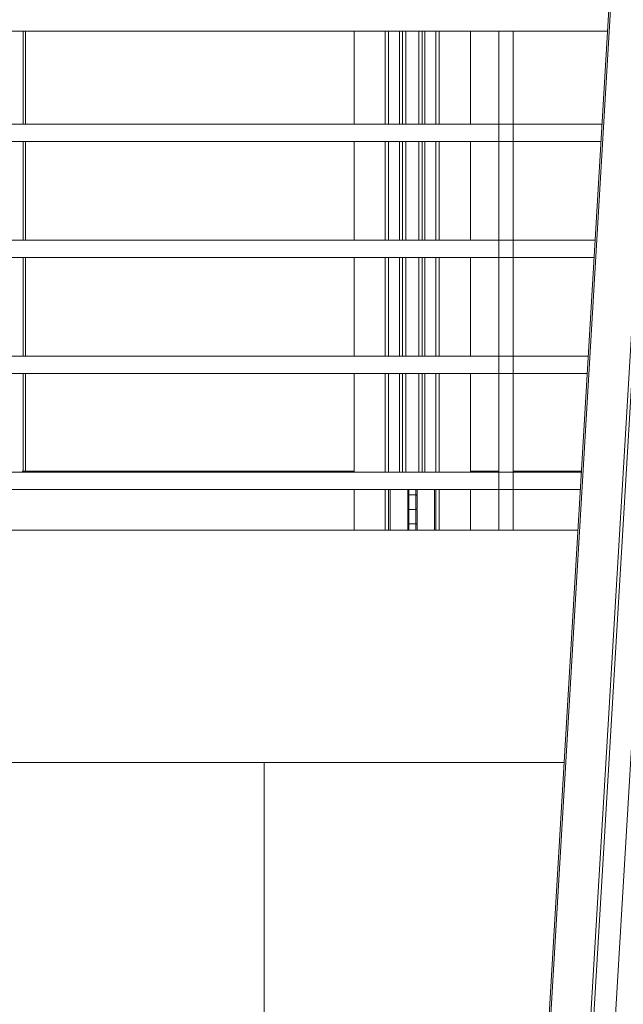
# Model space of a CAD drawing. Header units: inches. Extents: x 424 to 2043, y -237 to 445.
# Tile 827 of 965: x 866.44 to 867.48, y 227.88 to 229.58. Entities that reach past the tile are written whole.
import ezdxf

# ---------------------------------------------------------------- set-up
doc = ezdxf.new("R2010")
doc.units = ezdxf.units.IN
doc.header["$MEASUREMENT"] = 0
for name, color, linetype, lineweight in [('A-DOOR', 31, 'Continuous', 9), ('A-FLOR', 192, 'Continuous', 9), ('A-FLOR-HRAL', 11, 'Continuous', 9), ('A-GENM', 13, 'Continuous', 9), ('A-WALL', 113, 'Continuous', 9)]:
    doc.layers.add(name, color=color, linetype=linetype, lineweight=lineweight)

# ---------------------------------------------------------------- blocks, each defined once
blk = doc.blocks.new('Escalator - Escalator-198091-Section 1')
at = {"layer": 'A-GENM'}
for p, q in [((-109.6594, 10.6282), (-109.4113, 14.8049)), ((-109.5909, 10.6197), (-109.3422, 14.8049)), ((-109.4147, 14.7984), (-109.6625, 10.6282)), ((-109.587, 10.5964), (-109.3383, 14.7816)), ((-109.3404, 14.1212), (-109.5892, 9.936))]:
    blk.add_line(p, q, dxfattribs=at)
blk = doc.blocks.new('Railing - 25mm-V17-Section 1')
at = {"layer": 'A-FLOR-HRAL'}
for p, q in [((-111.9179, 6.46), (-111.9179, 5.6)), ((-111.906, 6.46), (-111.9179, 6.46)), ((-111.893, 6.46), (-111.906, 6.46)), ((-111.8929, 5.6), (-111.8929, 6.46))]:
    blk.add_line(p, q, dxfattribs=at)
blk = doc.blocks.new('Railing - Railing-202422-Section 1')
at = {"layer": 'A-FLOR-HRAL'}
for p, q in [((-120.33, 14.46), (-109.4346, 14.46)), ((-109.4441, 14.3), (-120.33, 14.3)), ((-120.33, 14.27), (-109.4459, 14.27)), ((-109.456, 14.1), (-120.33, 14.1)), ((-120.33, 14.07), (-109.4578, 14.07)), ((-109.4678, 13.9), (-120.33, 13.9)), ((-120.33, 13.87), (-109.4696, 13.87)), ((-109.4797, 13.7), (-120.3302, 13.7)), ((-120.3301, 13.67), (-109.4815, 13.67))]:
    blk.add_line(p, q, dxfattribs=at)
blk.add_blockref('Railing - 25mm-V17-Section 1', (2.2958, 8))
blk = doc.blocks.new('5-panel_Bi-fold_external_door_10806 - Type 1-V72-Section 1')
at = {"layer": 'A-DOOR'}
for p, q in [((-110.441, 14.46), (-110.441, 14.3)), ((-110.4375, 14.46), (-110.4375, 14.3)), ((-109.8712, 14.3), (-109.8712, 14.46)), ((-109.8179, 14.3), (-109.8179, 14.46)), ((-109.8122, 14.46), (-109.8122, 14.3)), ((-109.7928, 14.3), (-109.7928, 14.46)), ((-109.7879, 14.3), (-109.7879, 14.46)), ((-109.7822, 14.3), (-109.7822, 14.46)), ((-109.7598, 14.46), (-109.7598, 14.3)), ((-109.7542, 14.46), (-109.7542, 14.3)), ((-109.7492, 14.46), (-109.7492, 14.3)), ((-109.7304, 14.3), (-109.7304, 14.46)), ((-109.7248, 14.46), (-109.7248, 14.3)), ((-109.6705, 14.46), (-109.6705, 14.3)), ((-110.441, 14.27), (-110.441, 14.1)), ((-110.4375, 14.27), (-110.4375, 14.1)), ((-109.8712, 14.1), (-109.8712, 14.27)), ((-109.8179, 14.1), (-109.8179, 14.27)), ((-109.8122, 14.27), (-109.8122, 14.1)), ((-109.7928, 14.1), (-109.7928, 14.27)), ((-109.7879, 14.1), (-109.7879, 14.27)), ((-109.7822, 14.1), (-109.7822, 14.27)), ((-109.7598, 14.27), (-109.7598, 14.1)), ((-109.7542, 14.27), (-109.7542, 14.1)), ((-109.7492, 14.27), (-109.7492, 14.1)), ((-109.7304, 14.1), (-109.7304, 14.27)), ((-109.7248, 14.27), (-109.7248, 14.1)), ((-109.6705, 14.27), (-109.6705, 14.1)), ((-110.441, 14.07), (-110.441, 13.9)), ((-110.4375, 14.07), (-110.4375, 13.9)), ((-109.8712, 13.9), (-109.8712, 14.07)), ((-109.8179, 13.9), (-109.8179, 14.07)), ((-109.8122, 14.07), (-109.8122, 13.9)), ((-109.7928, 13.9), (-109.7928, 14.07)), ((-109.7879, 13.9), (-109.7879, 14.07)), ((-109.7822, 13.9), (-109.7822, 14.07)), ((-109.7598, 14.07), (-109.7598, 13.9)), ((-109.7542, 14.07), (-109.7542, 13.9)), ((-109.7492, 14.07), (-109.7492, 13.9)), ((-109.7304, 13.9), (-109.7304, 14.07)), ((-109.7248, 14.07), (-109.7248, 13.9)), ((-109.6705, 14.07), (-109.6705, 13.9)), ((-110.441, 13.87), (-110.441, 13.7018)), ((-110.4375, 13.87), (-110.4375, 13.7018)), ((-109.8712, 13.7), (-109.8712, 13.87)), ((-109.8179, 13.7), (-109.8179, 13.87)), ((-109.8122, 13.87), (-109.8122, 13.7)), ((-109.7928, 13.7), (-109.7928, 13.87)), ((-109.7879, 13.7), (-109.7879, 13.87)), ((-109.7822, 13.7), (-109.7822, 13.87)), ((-109.7598, 13.87), (-109.7598, 13.7)), ((-109.7542, 13.87), (-109.7542, 13.7)), ((-109.7492, 13.87), (-109.7492, 13.7)), ((-109.7304, 13.7), (-109.7304, 13.87)), ((-109.7248, 13.87), (-109.7248, 13.7)), ((-109.6705, 13.87), (-109.6705, 13.7)), ((-110.4429, 13.7), (-110.4416, 13.7018)), ((-110.4416, 13.7018), (-109.8712, 13.7018)), ((-109.6705, 13.7018), (-109.6221, 13.7018)), ((-109.5974, 13.7018), (-109.4796, 13.7018)), ((-109.8712, 13.6), (-109.8712, 13.67)), ((-109.8179, 13.6), (-109.8179, 13.67)), ((-109.8122, 13.67), (-109.8122, 13.6)), ((-109.8093, 13.6), (-109.8093, 13.67)), ((-109.7789, 13.67), (-109.7789, 13.662)), ((-109.7768, 13.67), (-109.7768, 13.6)), ((-109.7651, 13.6), (-109.7651, 13.67)), ((-109.7629, 13.662), (-109.7629, 13.67)), ((-109.733, 13.67), (-109.733, 13.6)), ((-109.7304, 13.6), (-109.7304, 13.67)), ((-109.7248, 13.67), (-109.7248, 13.6)), ((-109.6705, 13.67), (-109.6705, 13.6)), ((-109.7789, 13.66), (-109.7789, 13.637)), ((-109.771, 13.661), (-109.7769, 13.661)), ((-109.7769, 13.661), (-109.7709, 13.661)), ((-109.7659, 13.661), (-109.771, 13.661)), ((-109.7709, 13.661), (-109.765, 13.661)), ((-109.7629, 13.637), (-109.7629, 13.66)), ((-109.7789, 13.635), (-109.7789, 13.612)), ((-109.771, 13.636), (-109.7769, 13.636)), ((-109.7769, 13.636), (-109.7709, 13.636)), ((-109.7659, 13.636), (-109.771, 13.636)), ((-109.7709, 13.636), (-109.765, 13.636)), ((-109.7629, 13.612), (-109.7629, 13.635)), ((-109.771, 13.611), (-109.7769, 13.611)), ((-109.7769, 13.611), (-109.7709, 13.611)), ((-109.7659, 13.611), (-109.771, 13.611)), ((-109.7709, 13.611), (-109.765, 13.611)), ((-109.7789, 13.61), (-109.7789, 13.6)), ((-109.7629, 13.6), (-109.7629, 13.61))]:
    blk.add_line(p, q, dxfattribs=at)
at = {"layer": 'A-DOOR', "flags": 128}
for points in [[(-109.7779, 13.661), (-109.778, 13.661), (-109.778, 13.661), (-109.778, 13.661), (-109.7781, 13.661), (-109.7781, 13.661), (-109.7782, 13.661), (-109.7782, 13.661), (-109.7782, 13.6611), (-109.7783, 13.6611), (-109.7783, 13.6611), (-109.7783, 13.6611), (-109.7784, 13.6611), (-109.7784, 13.6611), (-109.7784, 13.6612), (-109.7785, 13.6612), (-109.7785, 13.6612), (-109.7785, 13.6612), (-109.7786, 13.6612), (-109.7786, 13.6613), (-109.7786, 13.6613), (-109.7787, 13.6613), (-109.7787, 13.6614), (-109.7787, 13.6614), (-109.7787, 13.6614), (-109.7788, 13.6615), (-109.7788, 13.6615), (-109.7788, 13.6615), (-109.7788, 13.6616), (-109.7788, 13.6616), (-109.7788, 13.6616), (-109.7789, 13.6617), (-109.7789, 13.6617), (-109.7789, 13.6618), (-109.7789, 13.6618), (-109.7789, 13.6618), (-109.7789, 13.6619), (-109.7789, 13.6619), (-109.7789, 13.6619), (-109.7789, 13.662), (-109.7789, 13.662)], [(-109.7629, 13.662), (-109.7629, 13.662), (-109.7629, 13.6619), (-109.7629, 13.6619), (-109.7629, 13.6618), (-109.7629, 13.6618), (-109.7629, 13.6618), (-109.763, 13.6617), (-109.763, 13.6617), (-109.763, 13.6616), (-109.763, 13.6616), (-109.763, 13.6616), (-109.763, 13.6615), (-109.763, 13.6615), (-109.7631, 13.6615), (-109.7631, 13.6614), (-109.7631, 13.6614), (-109.7631, 13.6614), (-109.7632, 13.6613), (-109.7632, 13.6613), (-109.7632, 13.6613), (-109.7632, 13.6613), (-109.7633, 13.6612), (-109.7633, 13.6612), (-109.7633, 13.6612), (-109.7634, 13.6612), (-109.7634, 13.6611), (-109.7634, 13.6611), (-109.7635, 13.6611), (-109.7635, 13.6611), (-109.7636, 13.6611), (-109.7636, 13.6611), (-109.7636, 13.661), (-109.7637, 13.661), (-109.7637, 13.661), (-109.7637, 13.661), (-109.7638, 13.661), (-109.7638, 13.661), (-109.7639, 13.661), (-109.7639, 13.661), (-109.7639, 13.661)], [(-109.7789, 13.66), (-109.7789, 13.66), (-109.7789, 13.6601), (-109.7789, 13.6601), (-109.7789, 13.6602), (-109.7789, 13.6602), (-109.7789, 13.6602), (-109.7789, 13.6603), (-109.7789, 13.6603), (-109.7789, 13.6604), (-109.7788, 13.6604), (-109.7788, 13.6604), (-109.7788, 13.6605), (-109.7788, 13.6605), (-109.7788, 13.6605), (-109.7787, 13.6606), (-109.7787, 13.6606), (-109.7787, 13.6606), (-109.7787, 13.6607), (-109.7786, 13.6607), (-109.7786, 13.6607), (-109.7786, 13.6607), (-109.7786, 13.6608), (-109.7785, 13.6608), (-109.7785, 13.6608), (-109.7785, 13.6608), (-109.7784, 13.6609), (-109.7784, 13.6609), (-109.7784, 13.6609), (-109.7783, 13.6609), (-109.7783, 13.6609), (-109.7782, 13.6609), (-109.7782, 13.661), (-109.7782, 13.661), (-109.7781, 13.661), (-109.7781, 13.661), (-109.778, 13.661), (-109.778, 13.661), (-109.778, 13.661), (-109.7779, 13.661), (-109.7779, 13.661)], [(-109.771, 13.661), (-109.7713, 13.661), (-109.7715, 13.661), (-109.7718, 13.661), (-109.7721, 13.661), (-109.7724, 13.661), (-109.7726, 13.661), (-109.7729, 13.661), (-109.7732, 13.661), (-109.7734, 13.661), (-109.7737, 13.661), (-109.774, 13.661), (-109.7742, 13.661), (-109.7744, 13.661), (-109.7747, 13.661), (-109.7749, 13.661), (-109.7751, 13.661), (-109.7754, 13.661), (-109.7756, 13.661), (-109.7758, 13.661), (-109.776, 13.661), (-109.7762, 13.661), (-109.7763, 13.661), (-109.7765, 13.661), (-109.7767, 13.661), (-109.7768, 13.661), (-109.777, 13.661), (-109.7771, 13.661), (-109.7772, 13.661), (-109.7774, 13.661), (-109.7775, 13.661), (-109.7776, 13.661), (-109.7776, 13.661), (-109.7777, 13.661), (-109.7778, 13.661), (-109.7778, 13.661), (-109.7779, 13.661), (-109.7779, 13.661), (-109.7779, 13.661), (-109.7779, 13.661)], [(-109.7779, 13.661), (-109.7779, 13.661), (-109.7779, 13.661), (-109.7779, 13.661), (-109.7778, 13.661), (-109.7778, 13.661), (-109.7777, 13.661), (-109.7776, 13.661), (-109.7776, 13.661), (-109.7775, 13.661), (-109.7774, 13.661), (-109.7772, 13.661), (-109.7771, 13.661), (-109.777, 13.661), (-109.7768, 13.661), (-109.7767, 13.661), (-109.7765, 13.661), (-109.7764, 13.661), (-109.7762, 13.661), (-109.776, 13.661), (-109.7758, 13.661), (-109.7756, 13.661), (-109.7754, 13.661), (-109.7752, 13.661), (-109.7749, 13.661), (-109.7747, 13.661), (-109.7745, 13.661), (-109.7742, 13.661), (-109.774, 13.661), (-109.7737, 13.661), (-109.7735, 13.661), (-109.7732, 13.661), (-109.7729, 13.661), (-109.7727, 13.661), (-109.7724, 13.661), (-109.7721, 13.661), (-109.7718, 13.661), (-109.7715, 13.661), (-109.7713, 13.661), (-109.771, 13.661), (-109.7709, 13.661)], [(-109.7709, 13.661), (-109.7711, 13.661), (-109.7714, 13.661), (-109.7717, 13.661), (-109.772, 13.661), (-109.7722, 13.661), (-109.7725, 13.661), (-109.7728, 13.661), (-109.7731, 13.661), (-109.7733, 13.661), (-109.7736, 13.661), (-109.7738, 13.661), (-109.7741, 13.661), (-109.7743, 13.661), (-109.7746, 13.661), (-109.7748, 13.661), (-109.775, 13.661), (-109.7753, 13.661), (-109.7755, 13.661), (-109.7757, 13.661), (-109.7759, 13.661), (-109.7761, 13.661), (-109.7763, 13.661), (-109.7764, 13.661), (-109.7766, 13.661), (-109.7768, 13.661), (-109.7769, 13.661), (-109.7771, 13.661), (-109.7772, 13.661), (-109.7773, 13.661), (-109.7774, 13.661), (-109.7775, 13.661), (-109.7776, 13.661), (-109.7777, 13.661), (-109.7777, 13.661), (-109.7778, 13.661), (-109.7778, 13.661), (-109.7779, 13.661), (-109.7779, 13.661), (-109.7779, 13.661)], [(-109.7779, 13.661), (-109.7779, 13.661), (-109.7779, 13.661), (-109.7779, 13.661), (-109.7778, 13.661), (-109.7778, 13.661), (-109.7777, 13.661), (-109.7776, 13.661), (-109.7776, 13.661), (-109.7775, 13.661), (-109.7774, 13.661), (-109.7772, 13.661), (-109.7771, 13.661), (-109.777, 13.661), (-109.7768, 13.661), (-109.7767, 13.661), (-109.7765, 13.661), (-109.7764, 13.661), (-109.7762, 13.661), (-109.776, 13.661), (-109.7758, 13.661), (-109.7756, 13.661), (-109.7754, 13.661), (-109.7752, 13.661), (-109.7749, 13.661), (-109.7747, 13.661), (-109.7745, 13.661), (-109.7742, 13.661), (-109.774, 13.661), (-109.7737, 13.661), (-109.7735, 13.661), (-109.7732, 13.661), (-109.7729, 13.661), (-109.7727, 13.661), (-109.7724, 13.661), (-109.7721, 13.661), (-109.7718, 13.661), (-109.7715, 13.661), (-109.7713, 13.661), (-109.771, 13.661), (-109.771, 13.661)], [(-109.7639, 13.661), (-109.7639, 13.661), (-109.7639, 13.661), (-109.764, 13.661), (-109.764, 13.661), (-109.7641, 13.661), (-109.7641, 13.661), (-109.7642, 13.661), (-109.7643, 13.661), (-109.7644, 13.661), (-109.7645, 13.661), (-109.7646, 13.661), (-109.7647, 13.661), (-109.7648, 13.661), (-109.765, 13.661), (-109.7651, 13.661), (-109.7653, 13.661), (-109.7655, 13.661), (-109.7657, 13.661), (-109.7658, 13.661), (-109.766, 13.661), (-109.7662, 13.661), (-109.7665, 13.661), (-109.7667, 13.661), (-109.7669, 13.661), (-109.7671, 13.661), (-109.7674, 13.661), (-109.7676, 13.661), (-109.7679, 13.661), (-109.7681, 13.661), (-109.7684, 13.661), (-109.7686, 13.661), (-109.7689, 13.661), (-109.7692, 13.661), (-109.7694, 13.661), (-109.7697, 13.661), (-109.77, 13.661), (-109.7703, 13.661), (-109.7706, 13.661), (-109.7708, 13.661), (-109.771, 13.661)], [(-109.771, 13.661), (-109.7707, 13.661), (-109.7704, 13.661), (-109.7701, 13.661), (-109.7699, 13.661), (-109.7696, 13.661), (-109.7693, 13.661), (-109.769, 13.661), (-109.7688, 13.661), (-109.7685, 13.661), (-109.7682, 13.661), (-109.768, 13.661), (-109.7677, 13.661), (-109.7675, 13.661), (-109.7672, 13.661), (-109.767, 13.661), (-109.7668, 13.661), (-109.7666, 13.661), (-109.7663, 13.661), (-109.7661, 13.661), (-109.7659, 13.661), (-109.7657, 13.661), (-109.7656, 13.661), (-109.7654, 13.661), (-109.7652, 13.661), (-109.7651, 13.661), (-109.7649, 13.661), (-109.7648, 13.661), (-109.7646, 13.661), (-109.7645, 13.661), (-109.7644, 13.661), (-109.7643, 13.661), (-109.7642, 13.661), (-109.7641, 13.661), (-109.7641, 13.661), (-109.764, 13.661), (-109.764, 13.661), (-109.7639, 13.661), (-109.7639, 13.661), (-109.7639, 13.661)], [(-109.7709, 13.661), (-109.7706, 13.661), (-109.7703, 13.661), (-109.77, 13.661), (-109.7697, 13.661), (-109.7695, 13.661), (-109.7692, 13.661), (-109.7689, 13.661), (-109.7687, 13.661), (-109.7684, 13.661), (-109.7681, 13.661), (-109.7679, 13.661), (-109.7676, 13.661), (-109.7674, 13.661), (-109.7671, 13.661), (-109.7669, 13.661), (-109.7667, 13.661), (-109.7665, 13.661), (-109.7663, 13.661), (-109.766, 13.661), (-109.7659, 13.661), (-109.7657, 13.661), (-109.7655, 13.661), (-109.7653, 13.661), (-109.7651, 13.661)], [(-109.7651, 13.661), (-109.7653, 13.661), (-109.7655, 13.661), (-109.7657, 13.661), (-109.7658, 13.661), (-109.766, 13.661), (-109.7662, 13.661), (-109.7665, 13.661), (-109.7667, 13.661), (-109.7669, 13.661), (-109.7671, 13.661), (-109.7674, 13.661), (-109.7676, 13.661), (-109.7679, 13.661), (-109.7681, 13.661), (-109.7684, 13.661), (-109.7686, 13.661), (-109.7689, 13.661), (-109.7692, 13.661), (-109.7694, 13.661), (-109.7697, 13.661), (-109.77, 13.661), (-109.7703, 13.661), (-109.7706, 13.661), (-109.7708, 13.661), (-109.7709, 13.661)], [(-109.765, 13.661), (-109.7648, 13.661), (-109.7647, 13.661), (-109.7646, 13.661), (-109.7645, 13.661), (-109.7644, 13.661), (-109.7643, 13.661), (-109.7642, 13.661), (-109.7641, 13.661), (-109.7641, 13.661), (-109.764, 13.661), (-109.764, 13.661), (-109.7639, 13.661), (-109.7639, 13.661), (-109.7639, 13.661)], [(-109.7639, 13.661), (-109.7639, 13.661), (-109.7639, 13.661), (-109.764, 13.661), (-109.764, 13.661), (-109.7641, 13.661), (-109.7641, 13.661), (-109.7642, 13.661), (-109.7643, 13.661), (-109.7644, 13.661), (-109.7645, 13.661), (-109.7646, 13.661), (-109.7647, 13.661), (-109.7648, 13.661), (-109.765, 13.661)], [(-109.7639, 13.661), (-109.7639, 13.661), (-109.7638, 13.661), (-109.7638, 13.661), (-109.7638, 13.661), (-109.7637, 13.661), (-109.7637, 13.661), (-109.7636, 13.661), (-109.7636, 13.6609), (-109.7636, 13.6609), (-109.7635, 13.6609), (-109.7635, 13.6609), (-109.7635, 13.6609), (-109.7634, 13.6609), (-109.7634, 13.6608), (-109.7633, 13.6608), (-109.7633, 13.6608), (-109.7633, 13.6608), (-109.7633, 13.6608), (-109.7632, 13.6607), (-109.7632, 13.6607), (-109.7632, 13.6607), (-109.7631, 13.6606), (-109.7631, 13.6606), (-109.7631, 13.6606), (-109.7631, 13.6605), (-109.7631, 13.6605), (-109.763, 13.6605), (-109.763, 13.6604), (-109.763, 13.6604), (-109.763, 13.6604), (-109.763, 13.6603), (-109.763, 13.6603), (-109.7629, 13.6602), (-109.7629, 13.6602), (-109.7629, 13.6602), (-109.7629, 13.6601), (-109.7629, 13.6601), (-109.7629, 13.6601), (-109.7629, 13.66), (-109.7629, 13.66)], [(-109.7779, 13.636), (-109.778, 13.636), (-109.778, 13.636), (-109.778, 13.636), (-109.7781, 13.636), (-109.7781, 13.636), (-109.7782, 13.636), (-109.7782, 13.636), (-109.7782, 13.6361), (-109.7783, 13.6361), (-109.7783, 13.6361), (-109.7783, 13.6361), (-109.7784, 13.6361), (-109.7784, 13.6361), (-109.7784, 13.6362), (-109.7785, 13.6362), (-109.7785, 13.6362), (-109.7785, 13.6362), (-109.7786, 13.6362), (-109.7786, 13.6363), (-109.7786, 13.6363), (-109.7787, 13.6363), (-109.7787, 13.6364), (-109.7787, 13.6364), (-109.7787, 13.6364), (-109.7788, 13.6365), (-109.7788, 13.6365), (-109.7788, 13.6365), (-109.7788, 13.6366), (-109.7788, 13.6366), (-109.7788, 13.6366), (-109.7789, 13.6367), (-109.7789, 13.6367), (-109.7789, 13.6368), (-109.7789, 13.6368), (-109.7789, 13.6368), (-109.7789, 13.6369), (-109.7789, 13.6369), (-109.7789, 13.6369), (-109.7789, 13.637), (-109.7789, 13.637)], [(-109.7789, 13.635), (-109.7789, 13.635), (-109.7789, 13.6351), (-109.7789, 13.6351), (-109.7789, 13.6352), (-109.7789, 13.6352), (-109.7789, 13.6352), (-109.7789, 13.6353), (-109.7789, 13.6353), (-109.7789, 13.6354), (-109.7788, 13.6354), (-109.7788, 13.6354), (-109.7788, 13.6355), (-109.7788, 13.6355), (-109.7788, 13.6355), (-109.7787, 13.6356), (-109.7787, 13.6356), (-109.7787, 13.6356), (-109.7787, 13.6357), (-109.7786, 13.6357), (-109.7786, 13.6357), (-109.7786, 13.6357), (-109.7786, 13.6358), (-109.7785, 13.6358), (-109.7785, 13.6358), (-109.7785, 13.6358), (-109.7784, 13.6359), (-109.7784, 13.6359), (-109.7784, 13.6359), (-109.7783, 13.6359), (-109.7783, 13.6359), (-109.7782, 13.6359), (-109.7782, 13.636), (-109.7782, 13.636), (-109.7781, 13.636), (-109.7781, 13.636), (-109.778, 13.636), (-109.778, 13.636), (-109.778, 13.636), (-109.7779, 13.636), (-109.7779, 13.636)], [(-109.771, 13.636), (-109.7713, 13.636), (-109.7715, 13.636), (-109.7718, 13.636), (-109.7721, 13.636), (-109.7724, 13.636), (-109.7726, 13.636), (-109.7729, 13.636), (-109.7732, 13.636), (-109.7734, 13.636), (-109.7737, 13.636), (-109.774, 13.636), (-109.7742, 13.636), (-109.7744, 13.636), (-109.7747, 13.636), (-109.7749, 13.636), (-109.7751, 13.636), (-109.7754, 13.636), (-109.7756, 13.636), (-109.7758, 13.636), (-109.776, 13.636), (-109.7762, 13.636), (-109.7763, 13.636), (-109.7765, 13.636), (-109.7767, 13.636), (-109.7768, 13.636), (-109.777, 13.636), (-109.7771, 13.636), (-109.7772, 13.636), (-109.7774, 13.636), (-109.7775, 13.636), (-109.7776, 13.636), (-109.7776, 13.636), (-109.7777, 13.636), (-109.7778, 13.636), (-109.7778, 13.636), (-109.7779, 13.636), (-109.7779, 13.636), (-109.7779, 13.636), (-109.7779, 13.636)], [(-109.7779, 13.636), (-109.7779, 13.636), (-109.7779, 13.636), (-109.7779, 13.636), (-109.7778, 13.636), (-109.7778, 13.636), (-109.7777, 13.636), (-109.7776, 13.636), (-109.7776, 13.636), (-109.7775, 13.636), (-109.7774, 13.636), (-109.7772, 13.636), (-109.7771, 13.636), (-109.777, 13.636), (-109.7768, 13.636), (-109.7767, 13.636), (-109.7765, 13.636), (-109.7764, 13.636), (-109.7762, 13.636), (-109.776, 13.636), (-109.7758, 13.636), (-109.7756, 13.636), (-109.7754, 13.636), (-109.7752, 13.636), (-109.7749, 13.636), (-109.7747, 13.636), (-109.7745, 13.636), (-109.7742, 13.636), (-109.774, 13.636), (-109.7737, 13.636), (-109.7735, 13.636), (-109.7732, 13.636), (-109.7729, 13.636), (-109.7727, 13.636), (-109.7724, 13.636), (-109.7721, 13.636), (-109.7718, 13.636), (-109.7715, 13.636), (-109.7713, 13.636), (-109.771, 13.636), (-109.7709, 13.636)], [(-109.7709, 13.636), (-109.7711, 13.636), (-109.7714, 13.636), (-109.7717, 13.636), (-109.772, 13.636), (-109.7722, 13.636), (-109.7725, 13.636), (-109.7728, 13.636), (-109.7731, 13.636), (-109.7733, 13.636), (-109.7736, 13.636), (-109.7738, 13.636), (-109.7741, 13.636), (-109.7743, 13.636), (-109.7746, 13.636), (-109.7748, 13.636), (-109.775, 13.636), (-109.7753, 13.636), (-109.7755, 13.636), (-109.7757, 13.636), (-109.7759, 13.636), (-109.7761, 13.636), (-109.7763, 13.636), (-109.7764, 13.636), (-109.7766, 13.636), (-109.7768, 13.636), (-109.7769, 13.636), (-109.7771, 13.636), (-109.7772, 13.636), (-109.7773, 13.636), (-109.7774, 13.636), (-109.7775, 13.636), (-109.7776, 13.636), (-109.7777, 13.636), (-109.7777, 13.636), (-109.7778, 13.636), (-109.7778, 13.636), (-109.7779, 13.636), (-109.7779, 13.636), (-109.7779, 13.636)], [(-109.7779, 13.636), (-109.7779, 13.636), (-109.7779, 13.636), (-109.7779, 13.636), (-109.7778, 13.636), (-109.7778, 13.636), (-109.7777, 13.636), (-109.7776, 13.636), (-109.7776, 13.636), (-109.7775, 13.636), (-109.7774, 13.636), (-109.7772, 13.636), (-109.7771, 13.636), (-109.777, 13.636), (-109.7768, 13.636), (-109.7767, 13.636), (-109.7765, 13.636), (-109.7764, 13.636), (-109.7762, 13.636), (-109.776, 13.636), (-109.7758, 13.636), (-109.7756, 13.636), (-109.7754, 13.636), (-109.7752, 13.636), (-109.7749, 13.636), (-109.7747, 13.636), (-109.7745, 13.636), (-109.7742, 13.636), (-109.774, 13.636), (-109.7737, 13.636), (-109.7735, 13.636), (-109.7732, 13.636), (-109.7729, 13.636), (-109.7727, 13.636), (-109.7724, 13.636), (-109.7721, 13.636), (-109.7718, 13.636), (-109.7715, 13.636), (-109.7713, 13.636), (-109.771, 13.636), (-109.771, 13.636)], [(-109.7639, 13.636), (-109.7639, 13.636), (-109.7639, 13.636), (-109.764, 13.636), (-109.764, 13.636), (-109.7641, 13.636), (-109.7641, 13.636), (-109.7642, 13.636), (-109.7643, 13.636), (-109.7644, 13.636), (-109.7645, 13.636), (-109.7646, 13.636), (-109.7647, 13.636), (-109.7648, 13.636), (-109.765, 13.636), (-109.7651, 13.636), (-109.7653, 13.636), (-109.7655, 13.636), (-109.7657, 13.636), (-109.7658, 13.636), (-109.766, 13.636), (-109.7662, 13.636), (-109.7665, 13.636), (-109.7667, 13.636), (-109.7669, 13.636), (-109.7671, 13.636), (-109.7674, 13.636), (-109.7676, 13.636), (-109.7679, 13.636), (-109.7681, 13.636), (-109.7684, 13.636), (-109.7686, 13.636), (-109.7689, 13.636), (-109.7692, 13.636), (-109.7694, 13.636), (-109.7697, 13.636), (-109.77, 13.636), (-109.7703, 13.636), (-109.7706, 13.636), (-109.7708, 13.636), (-109.771, 13.636)], [(-109.771, 13.636), (-109.7707, 13.636), (-109.7704, 13.636), (-109.7701, 13.636), (-109.7699, 13.636), (-109.7696, 13.636), (-109.7693, 13.636), (-109.769, 13.636), (-109.7688, 13.636), (-109.7685, 13.636), (-109.7682, 13.636), (-109.768, 13.636), (-109.7677, 13.636), (-109.7675, 13.636), (-109.7672, 13.636), (-109.767, 13.636), (-109.7668, 13.636), (-109.7666, 13.636), (-109.7663, 13.636), (-109.7661, 13.636), (-109.7659, 13.636), (-109.7657, 13.636), (-109.7656, 13.636), (-109.7654, 13.636), (-109.7652, 13.636), (-109.7651, 13.636), (-109.7649, 13.636), (-109.7648, 13.636), (-109.7646, 13.636), (-109.7645, 13.636), (-109.7644, 13.636), (-109.7643, 13.636), (-109.7642, 13.636), (-109.7641, 13.636), (-109.7641, 13.636), (-109.764, 13.636), (-109.764, 13.636), (-109.7639, 13.636), (-109.7639, 13.636), (-109.7639, 13.636)], [(-109.7709, 13.636), (-109.7706, 13.636), (-109.7703, 13.636), (-109.77, 13.636), (-109.7697, 13.636), (-109.7695, 13.636), (-109.7692, 13.636), (-109.7689, 13.636), (-109.7687, 13.636), (-109.7684, 13.636), (-109.7681, 13.636), (-109.7679, 13.636), (-109.7676, 13.636), (-109.7674, 13.636), (-109.7671, 13.636), (-109.7669, 13.636), (-109.7667, 13.636), (-109.7665, 13.636), (-109.7663, 13.636), (-109.766, 13.636), (-109.7659, 13.636), (-109.7657, 13.636), (-109.7655, 13.636), (-109.7653, 13.636), (-109.7651, 13.636)], [(-109.7651, 13.636), (-109.7653, 13.636), (-109.7655, 13.636), (-109.7657, 13.636), (-109.7658, 13.636), (-109.766, 13.636), (-109.7662, 13.636), (-109.7665, 13.636), (-109.7667, 13.636), (-109.7669, 13.636), (-109.7671, 13.636), (-109.7674, 13.636), (-109.7676, 13.636), (-109.7679, 13.636), (-109.7681, 13.636), (-109.7684, 13.636), (-109.7686, 13.636), (-109.7689, 13.636), (-109.7692, 13.636), (-109.7694, 13.636), (-109.7697, 13.636), (-109.77, 13.636), (-109.7703, 13.636), (-109.7706, 13.636), (-109.7708, 13.636), (-109.7709, 13.636)], [(-109.765, 13.636), (-109.7648, 13.636), (-109.7647, 13.636), (-109.7646, 13.636), (-109.7645, 13.636), (-109.7644, 13.636), (-109.7643, 13.636), (-109.7642, 13.636), (-109.7641, 13.636), (-109.7641, 13.636), (-109.764, 13.636), (-109.764, 13.636), (-109.7639, 13.636), (-109.7639, 13.636), (-109.7639, 13.636)], [(-109.7639, 13.636), (-109.7639, 13.636), (-109.7639, 13.636), (-109.764, 13.636), (-109.764, 13.636), (-109.7641, 13.636), (-109.7641, 13.636), (-109.7642, 13.636), (-109.7643, 13.636), (-109.7644, 13.636), (-109.7645, 13.636), (-109.7646, 13.636), (-109.7647, 13.636), (-109.7648, 13.636), (-109.765, 13.636)], [(-109.7629, 13.637), (-109.7629, 13.637), (-109.7629, 13.6369), (-109.7629, 13.6369), (-109.7629, 13.6368), (-109.7629, 13.6368), (-109.7629, 13.6368), (-109.763, 13.6367), (-109.763, 13.6367), (-109.763, 13.6366), (-109.763, 13.6366), (-109.763, 13.6366), (-109.763, 13.6365), (-109.763, 13.6365), (-109.7631, 13.6365), (-109.7631, 13.6364), (-109.7631, 13.6364), (-109.7631, 13.6364), (-109.7632, 13.6363), (-109.7632, 13.6363), (-109.7632, 13.6363), (-109.7632, 13.6363), (-109.7633, 13.6362), (-109.7633, 13.6362), (-109.7633, 13.6362), (-109.7634, 13.6362), (-109.7634, 13.6361), (-109.7634, 13.6361), (-109.7635, 13.6361), (-109.7635, 13.6361), (-109.7636, 13.6361), (-109.7636, 13.6361), (-109.7636, 13.636), (-109.7637, 13.636), (-109.7637, 13.636), (-109.7637, 13.636), (-109.7638, 13.636), (-109.7638, 13.636), (-109.7639, 13.636), (-109.7639, 13.636), (-109.7639, 13.636)], [(-109.7639, 13.636), (-109.7639, 13.636), (-109.7638, 13.636), (-109.7638, 13.636), (-109.7638, 13.636), (-109.7637, 13.636), (-109.7637, 13.636), (-109.7636, 13.636), (-109.7636, 13.6359), (-109.7636, 13.6359), (-109.7635, 13.6359), (-109.7635, 13.6359), (-109.7635, 13.6359), (-109.7634, 13.6359), (-109.7634, 13.6358), (-109.7633, 13.6358), (-109.7633, 13.6358), (-109.7633, 13.6358), (-109.7633, 13.6358), (-109.7632, 13.6357), (-109.7632, 13.6357), (-109.7632, 13.6357), (-109.7631, 13.6356), (-109.7631, 13.6356), (-109.7631, 13.6356), (-109.7631, 13.6355), (-109.7631, 13.6355), (-109.763, 13.6355), (-109.763, 13.6354), (-109.763, 13.6354), (-109.763, 13.6354), (-109.763, 13.6353), (-109.763, 13.6353), (-109.7629, 13.6352), (-109.7629, 13.6352), (-109.7629, 13.6352), (-109.7629, 13.6351), (-109.7629, 13.6351), (-109.7629, 13.6351), (-109.7629, 13.635), (-109.7629, 13.635)], [(-109.7779, 13.611), (-109.778, 13.611), (-109.778, 13.611), (-109.778, 13.611), (-109.7781, 13.611), (-109.7781, 13.611), (-109.7782, 13.611), (-109.7782, 13.611), (-109.7782, 13.6111), (-109.7783, 13.6111), (-109.7783, 13.6111), (-109.7783, 13.6111), (-109.7784, 13.6111), (-109.7784, 13.6111), (-109.7784, 13.6112), (-109.7785, 13.6112), (-109.7785, 13.6112), (-109.7785, 13.6112), (-109.7786, 13.6112), (-109.7786, 13.6113), (-109.7786, 13.6113), (-109.7787, 13.6113), (-109.7787, 13.6114), (-109.7787, 13.6114), (-109.7787, 13.6114), (-109.7788, 13.6115), (-109.7788, 13.6115), (-109.7788, 13.6115), (-109.7788, 13.6116), (-109.7788, 13.6116), (-109.7788, 13.6116), (-109.7789, 13.6117), (-109.7789, 13.6117), (-109.7789, 13.6118), (-109.7789, 13.6118), (-109.7789, 13.6118), (-109.7789, 13.6119), (-109.7789, 13.6119), (-109.7789, 13.6119), (-109.7789, 13.612), (-109.7789, 13.612)], [(-109.7789, 13.61), (-109.7789, 13.61), (-109.7789, 13.6101), (-109.7789, 13.6101), (-109.7789, 13.6102), (-109.7789, 13.6102), (-109.7789, 13.6102), (-109.7789, 13.6103), (-109.7789, 13.6103), (-109.7789, 13.6104), (-109.7788, 13.6104), (-109.7788, 13.6104), (-109.7788, 13.6105), (-109.7788, 13.6105), (-109.7788, 13.6105), (-109.7787, 13.6106), (-109.7787, 13.6106), (-109.7787, 13.6106), (-109.7787, 13.6107), (-109.7786, 13.6107), (-109.7786, 13.6107), (-109.7786, 13.6107), (-109.7786, 13.6108), (-109.7785, 13.6108), (-109.7785, 13.6108), (-109.7785, 13.6108), (-109.7784, 13.6109), (-109.7784, 13.6109), (-109.7784, 13.6109), (-109.7783, 13.6109), (-109.7783, 13.6109), (-109.7782, 13.6109), (-109.7782, 13.611), (-109.7782, 13.611), (-109.7781, 13.611), (-109.7781, 13.611), (-109.778, 13.611), (-109.778, 13.611), (-109.778, 13.611), (-109.7779, 13.611), (-109.7779, 13.611)], [(-109.771, 13.611), (-109.7713, 13.611), (-109.7715, 13.611), (-109.7718, 13.611), (-109.7721, 13.611), (-109.7724, 13.611), (-109.7726, 13.611), (-109.7729, 13.611), (-109.7732, 13.611), (-109.7734, 13.611), (-109.7737, 13.611), (-109.774, 13.611), (-109.7742, 13.611), (-109.7744, 13.611), (-109.7747, 13.611), (-109.7749, 13.611), (-109.7751, 13.611), (-109.7754, 13.611), (-109.7756, 13.611), (-109.7758, 13.611), (-109.776, 13.611), (-109.7762, 13.611), (-109.7763, 13.611), (-109.7765, 13.611), (-109.7767, 13.611), (-109.7768, 13.611), (-109.777, 13.611), (-109.7771, 13.611), (-109.7772, 13.611), (-109.7774, 13.611), (-109.7775, 13.611), (-109.7776, 13.611), (-109.7776, 13.611), (-109.7777, 13.611), (-109.7778, 13.611), (-109.7778, 13.611), (-109.7779, 13.611), (-109.7779, 13.611), (-109.7779, 13.611), (-109.7779, 13.611)], [(-109.7779, 13.611), (-109.7779, 13.611), (-109.7779, 13.611), (-109.7779, 13.611), (-109.7778, 13.611), (-109.7778, 13.611), (-109.7777, 13.611), (-109.7776, 13.611), (-109.7776, 13.611), (-109.7775, 13.611), (-109.7774, 13.611), (-109.7772, 13.611), (-109.7771, 13.611), (-109.777, 13.611), (-109.7768, 13.611), (-109.7767, 13.611), (-109.7765, 13.611), (-109.7764, 13.611), (-109.7762, 13.611), (-109.776, 13.611), (-109.7758, 13.611), (-109.7756, 13.611), (-109.7754, 13.611), (-109.7752, 13.611), (-109.7749, 13.611), (-109.7747, 13.611), (-109.7745, 13.611), (-109.7742, 13.611), (-109.774, 13.611), (-109.7737, 13.611), (-109.7735, 13.611), (-109.7732, 13.611), (-109.7729, 13.611), (-109.7727, 13.611), (-109.7724, 13.611), (-109.7721, 13.611), (-109.7718, 13.611), (-109.7715, 13.611), (-109.7713, 13.611), (-109.771, 13.611), (-109.7709, 13.611)], [(-109.7709, 13.611), (-109.7711, 13.611), (-109.7714, 13.611), (-109.7717, 13.611), (-109.772, 13.611), (-109.7722, 13.611), (-109.7725, 13.611), (-109.7728, 13.611), (-109.7731, 13.611), (-109.7733, 13.611), (-109.7736, 13.611), (-109.7738, 13.611), (-109.7741, 13.611), (-109.7743, 13.611), (-109.7746, 13.611), (-109.7748, 13.611), (-109.775, 13.611), (-109.7753, 13.611), (-109.7755, 13.611), (-109.7757, 13.611), (-109.7759, 13.611), (-109.7761, 13.611), (-109.7763, 13.611), (-109.7764, 13.611), (-109.7766, 13.611), (-109.7768, 13.611), (-109.7769, 13.611), (-109.7771, 13.611), (-109.7772, 13.611), (-109.7773, 13.611), (-109.7774, 13.611), (-109.7775, 13.611), (-109.7776, 13.611), (-109.7777, 13.611), (-109.7777, 13.611), (-109.7778, 13.611), (-109.7778, 13.611), (-109.7779, 13.611), (-109.7779, 13.611), (-109.7779, 13.611)], [(-109.7779, 13.611), (-109.7779, 13.611), (-109.7779, 13.611), (-109.7779, 13.611), (-109.7778, 13.611), (-109.7778, 13.611), (-109.7777, 13.611), (-109.7776, 13.611), (-109.7776, 13.611), (-109.7775, 13.611), (-109.7774, 13.611), (-109.7772, 13.611), (-109.7771, 13.611), (-109.777, 13.611), (-109.7768, 13.611), (-109.7767, 13.611), (-109.7765, 13.611), (-109.7764, 13.611), (-109.7762, 13.611), (-109.776, 13.611), (-109.7758, 13.611), (-109.7756, 13.611), (-109.7754, 13.611), (-109.7752, 13.611), (-109.7749, 13.611), (-109.7747, 13.611), (-109.7745, 13.611), (-109.7742, 13.611), (-109.774, 13.611), (-109.7737, 13.611), (-109.7735, 13.611), (-109.7732, 13.611), (-109.7729, 13.611), (-109.7727, 13.611), (-109.7724, 13.611), (-109.7721, 13.611), (-109.7718, 13.611), (-109.7715, 13.611), (-109.7713, 13.611), (-109.771, 13.611), (-109.771, 13.611)], [(-109.7639, 13.611), (-109.7639, 13.611), (-109.7639, 13.611), (-109.764, 13.611), (-109.764, 13.611), (-109.7641, 13.611), (-109.7641, 13.611), (-109.7642, 13.611), (-109.7643, 13.611), (-109.7644, 13.611), (-109.7645, 13.611), (-109.7646, 13.611), (-109.7647, 13.611), (-109.7648, 13.611), (-109.765, 13.611), (-109.7651, 13.611), (-109.7653, 13.611), (-109.7655, 13.611), (-109.7657, 13.611), (-109.7658, 13.611), (-109.766, 13.611), (-109.7662, 13.611), (-109.7665, 13.611), (-109.7667, 13.611), (-109.7669, 13.611), (-109.7671, 13.611), (-109.7674, 13.611), (-109.7676, 13.611), (-109.7679, 13.611), (-109.7681, 13.611), (-109.7684, 13.611), (-109.7686, 13.611), (-109.7689, 13.611), (-109.7692, 13.611), (-109.7694, 13.611), (-109.7697, 13.611), (-109.77, 13.611), (-109.7703, 13.611), (-109.7706, 13.611), (-109.7708, 13.611), (-109.771, 13.611)], [(-109.771, 13.611), (-109.7707, 13.611), (-109.7704, 13.611), (-109.7701, 13.611), (-109.7699, 13.611), (-109.7696, 13.611), (-109.7693, 13.611), (-109.769, 13.611), (-109.7688, 13.611), (-109.7685, 13.611), (-109.7682, 13.611), (-109.768, 13.611), (-109.7677, 13.611), (-109.7675, 13.611), (-109.7672, 13.611), (-109.767, 13.611), (-109.7668, 13.611), (-109.7666, 13.611), (-109.7663, 13.611), (-109.7661, 13.611), (-109.7659, 13.611), (-109.7657, 13.611), (-109.7656, 13.611), (-109.7654, 13.611), (-109.7652, 13.611), (-109.7651, 13.611), (-109.7649, 13.611), (-109.7648, 13.611), (-109.7646, 13.611), (-109.7645, 13.611), (-109.7644, 13.611), (-109.7643, 13.611), (-109.7642, 13.611), (-109.7641, 13.611), (-109.7641, 13.611), (-109.764, 13.611), (-109.764, 13.611), (-109.7639, 13.611), (-109.7639, 13.611), (-109.7639, 13.611)], [(-109.7709, 13.611), (-109.7706, 13.611), (-109.7703, 13.611), (-109.77, 13.611), (-109.7697, 13.611), (-109.7695, 13.611), (-109.7692, 13.611), (-109.7689, 13.611), (-109.7687, 13.611), (-109.7684, 13.611), (-109.7681, 13.611), (-109.7679, 13.611), (-109.7676, 13.611), (-109.7674, 13.611), (-109.7671, 13.611), (-109.7669, 13.611), (-109.7667, 13.611), (-109.7665, 13.611), (-109.7663, 13.611), (-109.766, 13.611), (-109.7659, 13.611), (-109.7657, 13.611), (-109.7655, 13.611), (-109.7653, 13.611), (-109.7651, 13.611)], [(-109.7651, 13.611), (-109.7653, 13.611), (-109.7655, 13.611), (-109.7657, 13.611), (-109.7658, 13.611), (-109.766, 13.611), (-109.7662, 13.611), (-109.7665, 13.611), (-109.7667, 13.611), (-109.7669, 13.611), (-109.7671, 13.611), (-109.7674, 13.611), (-109.7676, 13.611), (-109.7679, 13.611), (-109.7681, 13.611), (-109.7684, 13.611), (-109.7686, 13.611), (-109.7689, 13.611), (-109.7692, 13.611), (-109.7694, 13.611), (-109.7697, 13.611), (-109.77, 13.611), (-109.7703, 13.611), (-109.7706, 13.611), (-109.7708, 13.611), (-109.7709, 13.611)], [(-109.765, 13.611), (-109.7648, 13.611), (-109.7647, 13.611), (-109.7646, 13.611), (-109.7645, 13.611), (-109.7644, 13.611), (-109.7643, 13.611), (-109.7642, 13.611), (-109.7641, 13.611), (-109.7641, 13.611), (-109.764, 13.611), (-109.764, 13.611), (-109.7639, 13.611), (-109.7639, 13.611), (-109.7639, 13.611)], [(-109.7639, 13.611), (-109.7639, 13.611), (-109.7639, 13.611), (-109.764, 13.611), (-109.764, 13.611), (-109.7641, 13.611), (-109.7641, 13.611), (-109.7642, 13.611), (-109.7643, 13.611), (-109.7644, 13.611), (-109.7645, 13.611), (-109.7646, 13.611), (-109.7647, 13.611), (-109.7648, 13.611), (-109.765, 13.611)], [(-109.7629, 13.612), (-109.7629, 13.612), (-109.7629, 13.6119), (-109.7629, 13.6119), (-109.7629, 13.6118), (-109.7629, 13.6118), (-109.7629, 13.6118), (-109.763, 13.6117), (-109.763, 13.6117), (-109.763, 13.6116), (-109.763, 13.6116), (-109.763, 13.6116), (-109.763, 13.6115), (-109.763, 13.6115), (-109.7631, 13.6115), (-109.7631, 13.6114), (-109.7631, 13.6114), (-109.7631, 13.6114), (-109.7632, 13.6113), (-109.7632, 13.6113), (-109.7632, 13.6113), (-109.7632, 13.6113), (-109.7633, 13.6112), (-109.7633, 13.6112), (-109.7633, 13.6112), (-109.7634, 13.6112), (-109.7634, 13.6111), (-109.7634, 13.6111), (-109.7635, 13.6111), (-109.7635, 13.6111), (-109.7636, 13.6111), (-109.7636, 13.6111), (-109.7636, 13.611), (-109.7637, 13.611), (-109.7637, 13.611), (-109.7637, 13.611), (-109.7638, 13.611), (-109.7638, 13.611), (-109.7639, 13.611), (-109.7639, 13.611), (-109.7639, 13.611)], [(-109.7639, 13.611), (-109.7639, 13.611), (-109.7638, 13.611), (-109.7638, 13.611), (-109.7638, 13.611), (-109.7637, 13.611), (-109.7637, 13.611), (-109.7636, 13.611), (-109.7636, 13.6109), (-109.7636, 13.6109), (-109.7635, 13.6109), (-109.7635, 13.6109), (-109.7635, 13.6109), (-109.7634, 13.6109), (-109.7634, 13.6108), (-109.7633, 13.6108), (-109.7633, 13.6108), (-109.7633, 13.6108), (-109.7633, 13.6108), (-109.7632, 13.6107), (-109.7632, 13.6107), (-109.7632, 13.6107), (-109.7631, 13.6106), (-109.7631, 13.6106), (-109.7631, 13.6106), (-109.7631, 13.6105), (-109.7631, 13.6105), (-109.763, 13.6105), (-109.763, 13.6104), (-109.763, 13.6104), (-109.763, 13.6104), (-109.763, 13.6103), (-109.763, 13.6103), (-109.7629, 13.6102), (-109.7629, 13.6102), (-109.7629, 13.6102), (-109.7629, 13.6101), (-109.7629, 13.6101), (-109.7629, 13.6101), (-109.7629, 13.61), (-109.7629, 13.61)]]:
    blk.add_lwpolyline(points, dxfattribs=at)

msp = doc.modelspace()

# ---------------------------------------------------------------- linework, layer by layer
at = {"layer": 'A-FLOR'}
for p, q in [((857.2188, 228.6972), (867.4009, 228.6972)), ((867.3772, 228.2972), (857.2188, 228.2972))]:
    msp.add_line(p, q, dxfattribs=at)
at = {"layer": 'A-WALL'}
msp.add_line((866.8602, 225.5972), (866.8602, 228.2972), dxfattribs=at)

# ---------------------------------------------------------------- block references
at = {"layer": 'A-DOOR'}
msp.add_blockref('5-panel_Bi-fold_external_door_10806 - Type 1-V72-Section 1', (976.8865, 215.0972), dxfattribs=at)
at = {"layer": 'A-FLOR-HRAL'}
msp.add_blockref('Railing - Railing-202422-Section 1', (976.8865, 215.0972), dxfattribs=at)
at = {"layer": 'A-GENM'}
msp.add_blockref('Escalator - Escalator-198091-Section 1', (976.8865, 215.0972), dxfattribs=at)

doc.saveas('drawing.dxf')
